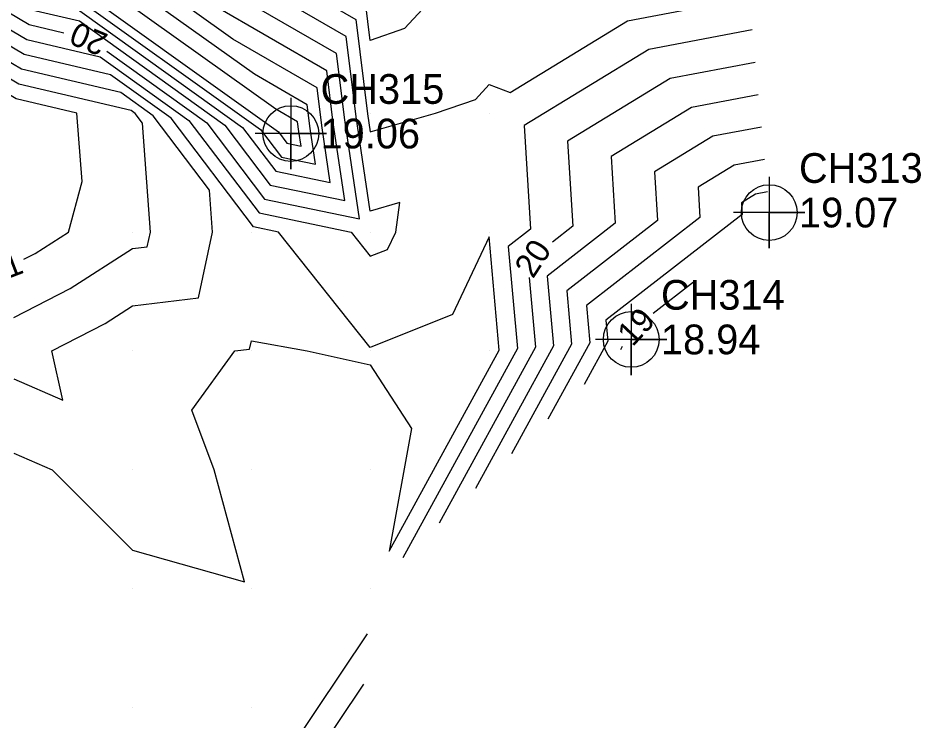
# Model space of a CAD drawing. Extents: x 2531902 to 2533249, y 715219 to 716099.
# Drawn here: x 2532970.4 to 2533046.3, y 715658.9 to 715718 of the extents above; entities that cross this region are included whole.
import ezdxf

# ---------------------------------------------------------------- set-up
doc = ezdxf.new("R2010")
doc.units = 0
for name, color, linetype in [('DTM Contours Major', 7, 'Continuous'), ('DTM Contours Major Text', 7, 'Continuous'), ('DTM Contours Minor', 7, 'Continuous'), ('Exist DTM QL2 LIDAR Elevation Point', 7, 'Continuous'), ('Exist DTM Regular Point CELL', 7, 'Continuous'), ('Exist DTM Regular Point Cogo Elevation', 7, 'Continuous'), ('Exist DTM Regular Point Cogo Number', 7, 'Continuous')]:
    doc.layers.add(name, color=color, linetype=linetype)

msp = doc.modelspace()

# ---------------------------------------------------------------- linework, layer by layer
at = {"layer": 'DTM Contours Major'}
for points in [[(2532970.856, 715697.717), (2532971.795, 715698.205), (2532974.612, 715700), (2532975.748, 715704.252), (2532975.312, 715710), (2532970.212, 715711.204), (2532966.729, 715713.271), (2532963.286, 715710), (2532960, 715707.45), (2532953.513, 715706.487), (2532950, 715707.407), (2532940.393, 715710), (2532940.236, 715710.236), (2532940, 715710.321), (2532936.643, 715717.131), (2532934.885, 715724.299), (2532936.345, 715730.32), (2532939.193, 715737.437), (2532939.431, 715738.162), (2532939.468, 715738.252), (2532945.915, 715753.529), (2532946.046, 715753.783)], [(2532999.096, 715701.121), (2532997.844, 715709.449), (2532997.153, 715715.013), (2532984.824, 715722.135), (2532977.218, 715727.565), (2532970.886, 715733.691), (2532964.164, 715734.366), (2532953.147, 715734.365), (2532950.96, 715733.729), (2532949.152, 715733.616), (2532949.147, 715733.375), (2532949.48, 715730.826), (2532950.941, 715730.683), (2532952.799, 715730.294), (2532964.844, 715721.295), (2532971.314, 715717.455), (2532974.214, 715716.771)], [(2532977.825, 715715.233), (2532986.247, 715709.198), (2532991.113, 715702.783), (2532999.096, 715701.121)], [(2533032.391, 715714.279), (2533025.228, 715712.924), (2533016.603, 715707.658), (2533017.039, 715700.49), (2533015.32, 715699.155)], [(2533013.372, 715696.175), (2533013.898, 715690.316), (2533005.784, 715675.525)], [(2533027.193, 715695.785), (2533023.798, 715693.147)], [(2533021.194, 715690.369), (2533021.05, 715690.106)], [(2532999.418, 715661.978), (2532990.797, 715649.053), (2532983.082, 715640.112), (2532983.008, 715631.793), (2532982.694, 715627.276), (2532984.499, 715611.875), (2532991.167, 715611.701), (2532997.491, 715606.629), (2533005.143, 715604.28), (2533010.322, 715603.507), (2533012.578, 715608.214), (2533019.941, 715612.615), (2533022.226, 715611.638)]]:
    msp.add_lwpolyline(points, dxfattribs=at)
at = {"layer": 'DTM Contours Minor'}
for points in [[(2532997.865, 715702.648), (2532996.879, 715709.202), (2532996.336, 715713.581), (2532986.632, 715719.187), (2532976.175, 715726.652), (2532971.198, 715731.468), (2532965.914, 715731.998), (2532952.698, 715731.996), (2532966.449, 715721.723), (2532971.535, 715718.705), (2532975.532, 715717.762), (2532987.752, 715709.005), (2532991.582, 715703.956), (2532997.865, 715702.648)], [(2532996.634, 715704.175), (2532995.915, 715708.955), (2532995.519, 715712.15), (2532988.44, 715716.238), (2532975.133, 715725.739), (2532971.51, 715729.244), (2532967.665, 715729.63), (2532958.046, 715729.629), (2532968.054, 715722.152), (2532971.755, 715719.956), (2532974.664, 715719.269), (2532989.257, 715708.811), (2532992.051, 715705.129), (2532996.634, 715704.175)], [(2532981.208, 715728.031), (2532998.787, 715717.876), (2532999.772, 715709.942), (2533000, 715708.428), (2533005.492, 715710), (2533008.845, 715711.155), (2533010, 715712.429), (2533011.756, 715711.756), (2533021.635, 715717.787), (2533031.884, 715719.727)], [(2532995.403, 715705.701), (2532994.951, 715708.709), (2532994.701, 715710.718), (2532990.249, 715713.29), (2532974.09, 715724.827), (2532971.822, 715727.021), (2532969.415, 715727.263), (2532963.393, 715727.262), (2532969.658, 715722.581), (2532971.976, 715721.206), (2532973.797, 715720.776), (2532990.762, 715708.618), (2532992.52, 715706.301), (2532995.403, 715705.701)], [(2532999.605, 715719.307), (2532988.14, 715725.93), (2532997.535, 715722.465), (2533000, 715722.099), (2533005.5, 715720), (2533002.884, 715717.116), (2533000, 715716.122), (2532999.605, 715719.307)], [(2532998.808, 715709.695), (2532997.97, 715716.444), (2532983.016, 715725.083)], [(2532994.172, 715707.228), (2532993.987, 715708.462), (2532993.884, 715709.287), (2532992.057, 715710.342), (2532973.047, 715723.914), (2532972.134, 715724.797), (2532971.165, 715724.895), (2532968.74, 715724.894), (2532971.263, 715723.01), (2532972.196, 715722.456), (2532972.929, 715722.283), (2532992.268, 715708.425), (2532992.989, 715707.474), (2532994.172, 715707.228)], [(2532970, 715681.404), (2532973.235, 715680), (2532980, 715673.234), (2532989.426, 715670.574), (2532986.869, 715680), (2532984.99, 715685.01), (2532988.594, 715690), (2532989.85, 715690.15), (2532990, 715690.854), (2532994.7, 715690), (2533000, 715688.839), (2533003.475, 715683.475), (2533001.581, 715673.162), (2533010.855, 715690.069), (2533010, 715699.597), (2533006.923, 715693.077), (2533000, 715690.301), (2532992.278, 715700), (2532990.175, 715700.438), (2532983.236, 715709.584), (2532978.135, 715713.24), (2532970.873, 715714.955), (2532961.635, 715720.437)], [(2532963.24, 715720.866), (2532971.094, 715716.205), (2532977.267, 715714.747), (2532984.741, 715709.391), (2532990.644, 715701.611), (2532998.38, 715700), (2533000, 715697.965), (2533001.452, 715698.548), (2533002.138, 715700), (2533002.477, 715702.477), (2533000, 715701.768), (2532998.808, 715709.695)], [(2532970, 715687.661), (2532974.133, 715685.867), (2532973.22, 715690), (2532977.683, 715692.317), (2532980, 715693.793), (2532985.544, 715694.456), (2532986.727, 715700), (2532986.473, 715703.527), (2532981.731, 715709.778), (2532979.002, 715711.733), (2532970.653, 715713.705), (2532960.031, 715720.008)], [(2532970, 715692.801), (2532974.739, 715695.261), (2532980, 715698.613), (2532981.239, 715698.761), (2532981.503, 715700), (2532980.844, 715709.156), (2532980.226, 715709.971), (2532979.87, 715710.226), (2532970.433, 715712.454), (2532963.332, 715716.668)], [(2533032.137, 715717.003), (2533023.432, 715715.356), (2533012.947, 715708.955), (2533013.478, 715700.242), (2533011.605, 715698.788), (2533012.377, 715690.193), (2533002.731, 715672.608)], [(2533032.644, 715711.556), (2533027.025, 715710.493), (2533020.259, 715706.361), (2533020.601, 715700.739), (2533014.892, 715696.304), (2533015.419, 715690.44), (2533008.837, 715678.441)], [(2533032.897, 715708.832), (2533028.822, 715708.061), (2533023.914, 715705.065), (2533024.162, 715700.987), (2533016.536, 715695.062), (2533016.94, 715690.563), (2533011.89, 715681.357)], [(2533033.15, 715706.108), (2533030.619, 715705.629), (2533027.57, 715703.768), (2533027.724, 715701.235), (2533018.18, 715693.821), (2533018.461, 715690.686), (2533014.943, 715684.274)], [(2533033.403, 715703.385), (2533032.415, 715703.198), (2533031.226, 715702.472), (2533031.286, 715701.483), (2533019.823, 715692.579), (2533019.982, 715690.81), (2533017.997, 715687.19)], [(2532999.725, 715666.213), (2532993.26, 715656.52), (2532990, 715657.203), (2532984.051, 715655.949), (2532981.833, 715650), (2532981.031, 715641.031), (2532980.146, 715640.005), (2532980.058, 715630.034), (2532980.052, 715629.948), (2532982.278, 715610.95), (2532990.504, 715610.734), (2532998.305, 715604.477), (2533003.474, 715602.891), (2533010.173, 715601.89), (2533013.092, 715607.98), (2533019.576, 715611.855), (2533027.348, 715608.534), (2533041.204, 715606.568)]]:
    msp.add_lwpolyline(points, dxfattribs=at)
at = {"layer": 'Exist DTM QL2 LIDAR Elevation Point'}
for p, q in [((2532980, 715710), (2532980, 715710)), ((2533000, 715710), (2533000, 715710)), ((2533010, 715710), (2533010, 715710)), ((2532980, 715700), (2532980, 715700)), ((2532990, 715700), (2532990, 715700)), ((2533000, 715700), (2533000, 715700)), ((2533010, 715700), (2533010, 715700)), ((2532980, 715690), (2532980, 715690)), ((2532990, 715690), (2532990, 715690)), ((2533000, 715690), (2533000, 715690)), ((2533010, 715690), (2533010, 715690)), ((2532980, 715680), (2532980, 715680)), ((2532990, 715680), (2532990, 715680)), ((2533000, 715680), (2533000, 715680)), ((2532980, 715670), (2532980, 715670)), ((2532990, 715670), (2532990, 715670)), ((2533000, 715670), (2533000, 715670)), ((2532980, 715660), (2532980, 715660)), ((2532990, 715660), (2532990, 715660))]:
    msp.add_line(p, q, dxfattribs=at)
at = {"layer": 'Exist DTM Regular Point CELL'}
for points in [[(2532993.315, 715711.29), (2532993.315, 715705.29), (2532993.315, 715708.29), (2532996.315, 715708.29), (2532990.315, 715708.29)], [(2533033.565, 715704.642), (2533033.565, 715698.642), (2533033.565, 715701.642), (2533036.565, 715701.642), (2533030.565, 715701.642)], [(2533021.954, 715693.97), (2533021.954, 715687.97), (2533021.954, 715690.97), (2533024.954, 715690.97), (2533018.954, 715690.97)]]:
    msp.add_lwpolyline(points, dxfattribs=at)
for centre in [(2532993.315, 715708.29), (2533033.565, 715701.642), (2533021.954, 715690.97)]:
    msp.add_circle(centre, 2.344, dxfattribs=at)

# ---------------------------------------------------------------- texts
at = {"layer": 'DTM Contours Major Text'}
for s, rotation, p in [('20', 156.93622, (2532978.051, 715716.593)), ('20', 56.82425, (2533013.686, 715696.017)), ('21', 20.99024, (2532968.173, 715695.54)), ('19', 46.86085, (2533022.059, 715690.289))]:
    msp.add_text(s, height=2, rotation=rotation, dxfattribs=at).set_placement(p)
at = {"layer": 'Exist DTM Regular Point Cogo Elevation'}
for s, p in [('19.06', (2532995.815, 715707.04)), ('19.07', (2533036.065, 715700.392)), ('18.94', (2533024.454, 715689.72))]:
    msp.add_text(s, height=2.5, dxfattribs=at).set_placement(p)
at = {"layer": 'Exist DTM Regular Point Cogo Number'}
for s, p in [('CH315', (2532995.815, 715710.79)), ('CH313', (2533036.065, 715704.142)), ('CH314', (2533024.454, 715693.47))]:
    msp.add_text(s, height=2.5, dxfattribs=at).set_placement(p)

doc.saveas('drawing.dxf')
